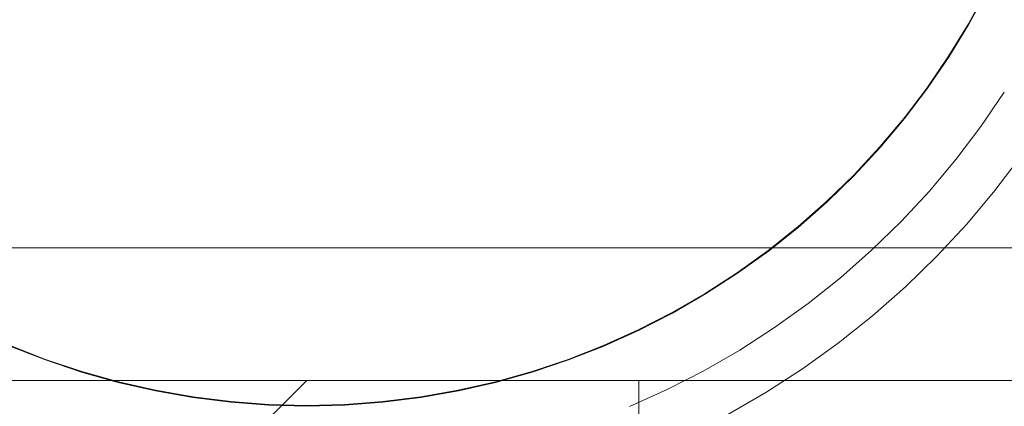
# Model space of a CAD drawing. Header units: millimetres. Extents: x -2233 to 61924, y -68080 to 6847.
# Tile 858 of 1056: x 26733 to 26792, y 1195 to 1218. Entities that reach past the tile are written whole.
import ezdxf

# ---------------------------------------------------------------- set-up
doc = ezdxf.new("R2010")
doc.units = ezdxf.units.MM
doc.layers.add('COTAS_P', color=1, linetype='Continuous', lineweight=0)
doc.layers.add('lateral_C05', color=7, linetype='Continuous', lineweight=0)
doc.dimstyles.new('R19_100', dxfattribs={"dimtxt": 250, "dimasz": 150, "dimexe": 150, "dimexo": 80, "dimgap": 100, "dimtad": 1, "dimtih": 1, "dimtoh": 1, "dimdsep": 46, "dimcen": 0.09, "dimadec": 0, "dimazin": 0, "dimtfac": 1, "dimtdec": 4, "dimtofl": 0, "dimtmove": 0, "dimatfit": 3, "dimfxl": 1, "dimtolj": 1, "dimtzin": 0, "dimarcsym": 0})

# ---------------------------------------------------------------- blocks, each defined once
blk = doc.blocks.new('DIM_R28_9')
at = {"layer": 'COTAS_P'}
for p, q in [((26750.067, 1241), (27150.067, 1241)), ((27150.067, 1241), (27105.067, 1091)), ((27150.067, 0), (27150.067, 1241)), ((27150.067, 1241), (27195.067, 1091)), ((27150.067, 0), (27105.067, 150)), ((27150.067, 0), (27195.067, 150)), ((26750.067, 0), (27150.067, 0))]:
    blk.add_line(p, q, dxfattribs=at)
blk.add_text('1241 P', height=250, rotation=90, dxfattribs=at).set_placement((27050.067, 620.5))

msp = doc.modelspace()

# ---------------------------------------------------------------- linework, layer by layer
at = {"layer": 'lateral_C05'}
for p, q in [((26791.002, 1220.014), (26789.905, 1218)), ((26791.037, 1219.996), (26789.939, 1217.98)), ((26789.905, 1218), (26788.709, 1216.043)), ((26789.939, 1217.98), (26788.742, 1216.021)), ((26788.709, 1216.043), (26787.417, 1214.148)), ((26788.742, 1216.021), (26787.449, 1214.124)), ((26787.417, 1214.148), (26786.032, 1212.319)), ((26787.449, 1214.124), (26786.063, 1212.295)), ((26792.069, 1213.873), (26790.664, 1211.813)), ((26786.032, 1212.319), (26784.557, 1210.562)), ((26786.063, 1212.295), (26784.587, 1210.536)), ((26790.664, 1211.813), (26789.159, 1209.826)), ((26784.557, 1210.562), (26782.997, 1208.881)), ((26784.587, 1210.536), (26783.026, 1208.853)), ((26789.159, 1209.826), (26787.557, 1207.916)), ((26793.1, 1210.062), (26791.505, 1207.955)), ((26782.997, 1208.881), (26781.355, 1207.28)), ((26783.026, 1208.853), (26781.383, 1207.25)), ((26787.557, 1207.916), (26785.861, 1206.088)), ((26791.505, 1207.955), (26789.806, 1205.931)), ((26781.355, 1207.28), (26779.636, 1205.762)), ((26781.383, 1207.25), (26779.661, 1205.731)), ((26785.861, 1206.088), (26784.076, 1204.347)), ((26779.636, 1205.762), (26777.842, 1204.332)), ((26779.661, 1205.731), (26777.867, 1204.3)), ((26789.806, 1205.931), (26788.008, 1203.993)), ((26660.067, 1204.5), (26840.067, 1204.5)), ((26680.067, 1204.5), (26820.067, 1204.5)), ((26777.842, 1204.332), (26775.98, 1202.993)), ((26777.867, 1204.3), (26776.003, 1202.96)), ((26784.076, 1204.347), (26782.207, 1202.698)), ((26788.008, 1203.993), (26786.117, 1202.148)), ((26775.98, 1202.993), (26774.054, 1201.749)), ((26776.003, 1202.96), (26774.074, 1201.714)), ((26782.207, 1202.698), (26780.258, 1201.143)), ((26786.117, 1202.148), (26784.135, 1200.4)), ((26774.054, 1201.749), (26772.067, 1200.602)), ((26774.074, 1201.714), (26772.086, 1200.567)), ((26780.258, 1201.143), (26778.233, 1199.688)), ((26772.067, 1200.602), (26770.026, 1199.555)), ((26772.086, 1200.567), (26770.043, 1199.519)), ((26784.135, 1200.4), (26782.069, 1198.752)), ((26770.026, 1199.555), (26767.935, 1198.612)), ((26778.233, 1199.688), (26776.139, 1198.335)), ((26770.043, 1199.519), (26767.951, 1198.575)), ((26734.321, 1197.737), (26732.184, 1198.575)), ((26734.335, 1197.774), (26732.199, 1198.612)), ((26767.935, 1198.612), (26765.8, 1197.774)), ((26767.951, 1198.575), (26765.814, 1197.737)), ((26782.069, 1198.752), (26779.923, 1197.209)), ((26736.509, 1197.044), (26734.335, 1197.774)), ((26765.8, 1197.774), (26763.626, 1197.044)), ((26776.139, 1198.335), (26773.98, 1197.089)), ((26736.497, 1197.005), (26734.321, 1197.737)), ((26765.814, 1197.737), (26763.638, 1197.005)), ((26779.923, 1197.209), (26777.704, 1195.776)), ((26738.707, 1196.384), (26736.497, 1197.005)), ((26738.717, 1196.422), (26736.509, 1197.044)), ((26763.626, 1197.044), (26761.418, 1196.422)), ((26763.638, 1197.005), (26761.428, 1196.384)), ((26773.98, 1197.089), (26771.762, 1195.952)), ((26660.067, 1196.5), (26840.067, 1196.5)), ((26690.067, 1196.5), (26750.067, 1196.5)), ((26750.067, 1196.5), (26690.067, 1136.5)), ((26740.945, 1195.873), (26738.707, 1196.384)), ((26740.953, 1195.912), (26738.717, 1196.422)), ((26761.418, 1196.422), (26759.182, 1195.912)), ((26761.428, 1196.384), (26759.19, 1195.873)), ((26770.067, 1196.5), (26810.067, 1196.5)), ((26770.067, 1196.5), (26770.067, 1008)), ((26743.206, 1195.474), (26740.945, 1195.873)), ((26743.212, 1195.514), (26740.953, 1195.912)), ((26745.483, 1195.189), (26743.206, 1195.474)), ((26745.487, 1195.229), (26743.212, 1195.514)), ((26756.923, 1195.514), (26754.648, 1195.229)), ((26756.929, 1195.474), (26754.652, 1195.189)), ((26759.182, 1195.912), (26756.923, 1195.514)), ((26759.19, 1195.873), (26756.929, 1195.474)), ((26771.762, 1195.952), (26769.489, 1194.926)), ((26777.704, 1195.776), (26775.415, 1194.454)), ((26747.773, 1195.017), (26745.483, 1195.189)), ((26747.775, 1195.057), (26745.487, 1195.229)), ((26750.067, 1194.96), (26747.773, 1195.017)), ((26750.067, 1195), (26747.775, 1195.057)), ((26752.36, 1195.057), (26750.067, 1195)), ((26752.362, 1195.017), (26750.067, 1194.96)), ((26754.648, 1195.229), (26752.36, 1195.057)), ((26754.652, 1195.189), (26752.362, 1195.017))]:
    msp.add_line(p, q, dxfattribs=at)

# ---------------------------------------------------------------- dimensions: what is measured, and where the dimension line sits
at = {"layer": 'COTAS_P'}
dim = msp.add_aligned_dim(p1=(26750.067, 0), p2=(26750.067, 1241), distance=-400, text='<> P', dimstyle='R19_100', dxfattribs=at)
dim.commit()
dim.dimension.update_dxf_attribs({"geometry": 'DIM_R28_9', "text_midpoint": (27150.067, 620.5)})

doc.saveas('drawing.dxf')
